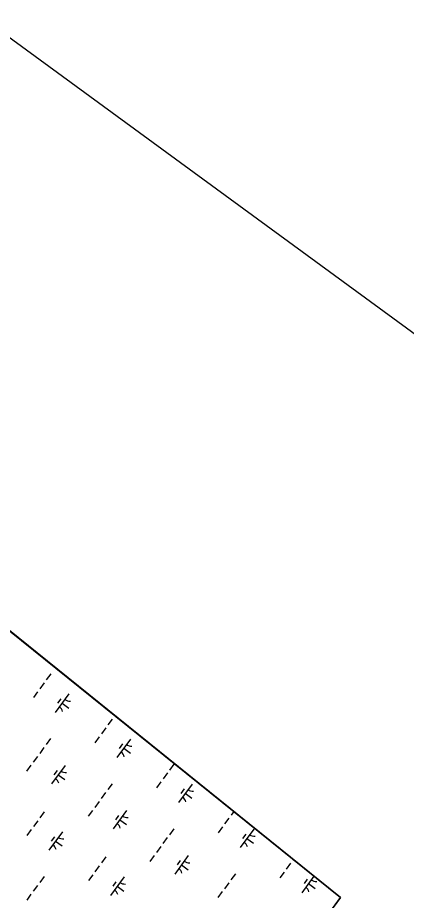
# Model space of a CAD drawing. Extents: x 3905714 to 3926767, y 183354 to 205755.
# Drawn here: x 3923584 to 3924431, y 196965 to 198890 of the extents above; entities that cross this region are included whole.
import ezdxf

# ---------------------------------------------------------------- set-up
doc = ezdxf.new("R2010")
doc.units = 0
for name, color, linetype in [('V-ANNO-SYMB', 7, 'Continuous'), ('V-GRID-FRAM', 7, 'Continuous'), ('V-WETL-SWMP', 7, 'Continuous')]:
    doc.layers.add(name, color=color, linetype=linetype)

msp = doc.modelspace()

# ---------------------------------------------------------------- linework, layer by layer
at = {"layer": 'V-ANNO-SYMB'}
msp.add_lwpolyline([(3916223.9, 204226), (3906447.8, 190882.4), (3915690.8, 184110.5), (3925467, 197454.1), (3916223.9, 204226)], dxfattribs=at)
at = {"layer": 'V-GRID-FRAM'}
msp.add_lwpolyline([(3924287.8, 196971.1), (3915521.4, 185005.6), (3909313.3, 189695.8), (3918205.9, 201877.9), (3924287.8, 196971.1)], dxfattribs=at)
at = {"layer": 'V-WETL-SWMP'}
for p, q in [((3924287.8, 196971.1), (3922914.5, 198079)), ((3923656.4, 197458.6), (3923646.9, 197445.7)), ((3923642.2, 197439.2), (3923632.7, 197426.3)), ((3923628, 197419.9), (3923618.6, 197407)), ((3923696, 197415), (3923666.5, 197374.7)), ((3923678.6, 197404.3), (3923671.5, 197394.6)), ((3923681.2, 197394.9), (3923695.8, 197384.2)), ((3923790.6, 197360.3), (3923781.1, 197347.4)), ((3923776.4, 197340.9), (3923766.9, 197328)), ((3923656, 197317.5), (3923646.6, 197304.6)), ((3923762.2, 197321.6), (3923752.7, 197308.7)), ((3923830.2, 197316.7), (3923800.6, 197276.4)), ((3923641.8, 197298.2), (3923632.4, 197285.3)), ((3923812.7, 197306), (3923805.7, 197296.3)), ((3923815.4, 197296.6), (3923829.9, 197285.9)), ((3923627.7, 197278.8), (3923618.2, 197265.9)), ((3923613.5, 197259.4), (3923604, 197246.5)), ((3923687.7, 197259.1), (3923658.1, 197218.8)), ((3923924.7, 197262), (3923915.3, 197249.1)), ((3923670.2, 197248.3), (3923663.1, 197238.7)), ((3923672.9, 197238.9), (3923687.4, 197228.3)), ((3923910.6, 197242.6), (3923901.1, 197229.7)), ((3923790.2, 197219.2), (3923780.7, 197206.3)), ((3923896.4, 197223.3), (3923886.9, 197210.3)), ((3923964.4, 197218.4), (3923934.8, 197178.1)), ((3923776, 197199.9), (3923766.6, 197186.9)), ((3923946.9, 197207.7), (3923939.8, 197198)), ((3923949.6, 197198.3), (3923964.1, 197187.6)), ((3923761.8, 197180.5), (3923752.4, 197167.6)), ((3923747.7, 197161.1), (3923738.2, 197148.2)), ((3923821.8, 197160.8), (3923792.3, 197120.5)), ((3924055.3, 197158.7), (3924049.5, 197150.8)), ((3923642.2, 197157.8), (3923632.8, 197144.9)), ((3923804.4, 197150), (3923797.3, 197140.4)), ((3923807.1, 197140.6), (3923821.6, 197130)), ((3924044.7, 197144.3), (3924035.3, 197131.4)), ((3923628.1, 197138.5), (3923618.6, 197125.6)), ((3923924.4, 197120.9), (3923914.9, 197108)), ((3924030.5, 197124.9), (3924021.1, 197112)), ((3924098.6, 197120.1), (3924069, 197079.8)), ((3923613.9, 197119.1), (3923604.4, 197106.2)), ((3923681.9, 197114.3), (3923652.3, 197074)), ((3923664.4, 197103.5), (3923657.3, 197093.8)), ((3923910.2, 197101.6), (3923900.7, 197088.6)), ((3924081.1, 197109.4), (3924074, 197099.7)), ((3923667.1, 197094.1), (3923681.6, 197083.5)), ((3923896, 197082.2), (3923886.6, 197069.3)), ((3924083.8, 197100), (3924098.3, 197089.3)), ((3923881.8, 197062.8), (3923872.4, 197049.9)), ((3923956, 197062.5), (3923926.5, 197022.2)), ((3923776.4, 197059.5), (3923767, 197046.6)), ((3923938.6, 197051.7), (3923931.5, 197042.1)), ((3924178.9, 197046), (3924169.5, 197033.1)), ((3924184.9, 197054.2), (3924183.6, 197052.5)), ((3923762.2, 197040.2), (3923752.8, 197027.3)), ((3923941.2, 197042.3), (3923955.8, 197031.7)), ((3924164.7, 197026.6), (3924155.3, 197013.7)), ((3923641.9, 197016.8), (3923632.4, 197003.9)), ((3923748.1, 197020.8), (3923738.6, 197007.9)), ((3923816.1, 197016), (3923786.5, 196975.7)), ((3923798.6, 197005.2), (3923791.5, 196995.5)), ((3924058.6, 197022.6), (3924049.1, 197009.7)), ((3924229.8, 197017.9), (3924203.2, 196981.5)), ((3924215.3, 197011), (3924208.2, 197001.4)), ((3923627.7, 196997.4), (3923618.3, 196984.5)), ((3923801.3, 196995.8), (3923815.8, 196985.2)), ((3924044.4, 197003.2), (3924034.9, 196990.3)), ((3924218, 197001.6), (3924232.5, 196991)), ((3923613.5, 196978.1), (3923604.1, 196965.2)), ((3923672.4, 196131), (3924287.8, 196971.1)), ((3924030.2, 196983.9), (3924020.7, 196971))]:
    msp.add_line(p, q, dxfattribs=at)
for centre, start, end in [((3923697.8, 197417), 233, 274.5436), ((3923665.1, 197372.4), 13, 54.5436), ((3923831.9, 197318.7), 233, 274.5436), ((3923799.3, 197274.1), 13, 54.5436), ((3923689.4, 197261.1), 233, 274.5436), ((3923656.7, 197216.5), 13, 54.5436), ((3923966.1, 197220.4), 233, 274.5436), ((3923933.5, 197175.8), 13, 54.5436), ((3923823.6, 197162.8), 233, 274.5436), ((3923790.9, 197118.2), 13, 54.5436), ((3923683.6, 197116.3), 233, 274.5436), ((3924100.3, 197122.1), 233, 274.5436), ((3923651, 197071.7), 13, 54.5436), ((3924067.6, 197077.5), 13, 54.5436), ((3923957.8, 197064.5), 233, 274.5436), ((3923925.1, 197019.9), 13, 54.5436), ((3924234.5, 197023.8), 233, 274.5436), ((3923785.2, 196973.4), 13, 54.5436), ((3923817.8, 197018), 233, 274.5436), ((3924201.8, 196979.2), 13, 54.5436)]:
    msp.add_arc(centre, 17.6, start, end, dxfattribs=at)

doc.saveas('drawing.dxf')
